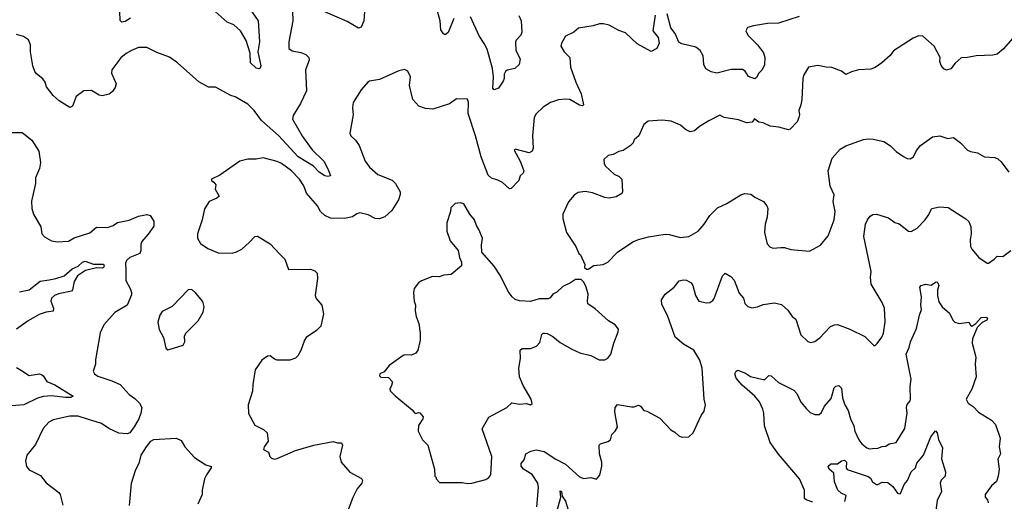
# Model space of a CAD drawing. Extents: x 2133461 to 2293071, y 753526 to 916327.
# Tile 411 of 459: x 2240867 to 2247897, y 888985 to 892424. Entities that reach past the tile are written whole.
import ezdxf

# ---------------------------------------------------------------- set-up
doc = ezdxf.new("R2010")
doc.units = 0

msp = doc.modelspace()

# ---------------------------------------------------------------- linework, layer by layer
at = {"layer": '0CON10XD'}
for points in [[(2241658, 892435), (2241619.7, 892410.3), (2241595, 892406.2), (2241585, 892417.5), (2241578.8, 892545)], [(2243333.1, 892546.9), (2243324.3, 892415), (2243305, 892370), (2243285, 892363.8), (2243205, 892411.1), (2243045, 892479.5)], [(2242814.4, 892485.6), (2242817.1, 892415), (2242789.2, 892265), (2242788.3, 892218.3), (2242812.7, 892202.7), (2242875, 892189.2), (2242910, 892175), (2242931.2, 892155), (2242934.2, 892135), (2242908, 892065), (2242914, 891915), (2242870.8, 891825), (2242819.7, 891740.3), (2242814.4, 891715), (2242885, 891590.6), (2242956, 891496), (2243038.9, 891415), (2243069.1, 891355), (2243085, 891310), (2243065.8, 891304.2), (2243045, 891309.2), (2243005, 891334.5), (2242965, 891377.1), (2242855, 891444.7), (2242715, 891597.2), (2242594.3, 891705), (2242542, 891775), (2242495, 891820), (2242405, 891872.9), (2242373.7, 891883.7), (2242265, 891942.5), (2242215, 891943.3), (2242145, 891981.2), (2241993.3, 892115), (2241935.9, 892155.9), (2241845, 892190), (2241775, 892224.4), (2241715, 892226.4), (2241665, 892203.3), (2241626.2, 892183.8), (2241589.4, 892150.6), (2241525, 892066.7), (2241521.9, 892041.9), (2241556.2, 891965), (2241549.5, 891940.5), (2241529.7, 891910.3), (2241506.9, 891893.1), (2241455, 891880), (2241434, 891885), (2241378.8, 891918.8), (2241325, 891917.1), (2241270.8, 891875), (2241245, 891807.5), (2241225, 891796.7), (2241148.8, 891845), (2241105, 891884), (2241057.5, 891945), (2241048.7, 891978.7), (2241033, 892003), (2240987.3, 892037.3), (2240975, 892053.3), (2240960, 892095), (2240943.8, 892195), (2240943.3, 892245), (2240929.7, 892279.7), (2240895, 892304), (2240845, 892318.8)], [(2245405, 892457.5), (2245388, 892345), (2245425, 892296.7), (2245432.5, 892257.5), (2245415, 892217.5), (2245375, 892197.5), (2245275, 892251.4), (2245191.3, 892331.3), (2245145, 892347.5), (2245075, 892384.4), (2245035, 892395.6), (2245005.5, 892394.5), (2244960.9, 892379.1), (2244856.1, 892363.9), (2244824.4, 892335.6), (2244765, 892305.8), (2244734.4, 892255.6), (2244730.8, 892235), (2244755, 892193.8), (2244795.7, 892155), (2244799.5, 892085), (2244837.3, 891977.3), (2244875.8, 891895), (2244892.5, 891815), (2244885, 891810), (2244865, 891813.8), (2244795, 891854.4), (2244765, 891857.3), (2244715, 891852.5), (2244656.3, 891833.7), (2244605, 891799.2), (2244555, 891752.5), (2244539.4, 891725), (2244528.9, 891595), (2244534.1, 891505.9), (2244526.7, 891485), (2244505, 891473.8), (2244405, 891500), (2244398.3, 891491.7), (2244441.2, 891415), (2244467.5, 891345), (2244462.5, 891327.5), (2244440.7, 891309.3), (2244430.8, 891275), (2244375, 891218.8), (2244365, 891216), (2244315, 891262), (2244280.7, 891279.3), (2244235, 891293.1), (2244211.9, 891315), (2244160.8, 891445), (2244121.5, 891595), (2244069.4, 891755), (2244070.8, 891835), (2244065, 891856.7), (2243985, 891859.2), (2243935, 891823.3), (2243815.8, 891785.8), (2243765, 891790.8), (2243717.3, 891807.3), (2243674.2, 891855), (2243651.1, 891955), (2243657.1, 892015), (2243637.5, 892057.5), (2243615, 892068), (2243575, 892059.2), (2243435, 891997.5), (2243365, 891985.8), (2243351.7, 891978.3), (2243305, 891923.3), (2243247.7, 891832.3), (2243243.8, 891795), (2243248, 891745), (2243224, 891615), (2243231.2, 891595), (2243264.3, 891564.3), (2243290, 891525), (2243334.2, 891415), (2243365, 891370), (2243425, 891319.2), (2243527.3, 891277.3), (2243550, 891255), (2243583.8, 891195), (2243583.8, 891175), (2243571.7, 891138.3), (2243525, 891062.5), (2243475, 891015.8), (2243435, 891001.4), (2243405, 891005.5), (2243355, 891031.4), (2243295, 891044), (2243275, 891038), (2243243.2, 891016.8), (2243186.4, 891003.6), (2243085, 891006.9), (2243045, 891027.1), (2243014.6, 891054.6), (2242992.5, 891095), (2242914.4, 891185), (2242895, 891238.8), (2242865, 891285.7), (2242807.3, 891345), (2242735, 891398.2), (2242705, 891411.8), (2242605, 891438.9), (2242555, 891427.5), (2242495, 891429.2), (2242437.5, 891415), (2242296.7, 891315), (2242237.5, 891285), (2242237.5, 891275), (2242253.9, 891263.9), (2242266.7, 891245), (2242263.6, 891213.6), (2242290, 891165), (2242275, 891150), (2242220, 891125), (2242186.1, 891073.9), (2242168.8, 890995), (2242136.7, 890895), (2242136.7, 890865), (2242157.5, 890825), (2242210.5, 890790.5), (2242285, 890758.8), (2242385, 890757.8), (2242415, 890765.6), (2242452, 890785), (2242508.8, 890835), (2242545, 890876.2), (2242565, 890878.8), (2242655, 890823.8), (2242721.8, 890751.8), (2242759.2, 890715), (2242785, 890640), (2242943, 890643), (2242975, 890630), (2242990, 890615), (2242993, 890577), (2242976.7, 890455), (2242984.2, 890434.2), (2243023.3, 890385), (2243036, 890325), (2243018, 890235), (2242985.8, 890204.2), (2242913.3, 890155), (2242900, 890135), (2242875, 890062.5), (2242853.3, 890025), (2242835, 890006.7), (2242795, 889993.8), (2242705, 889993.8), (2242685, 890000), (2242655, 890023.3), (2242635, 890021.2), (2242595, 889993.3), (2242548.8, 889925), (2242531.2, 889818.8), (2242529.2, 889770.8), (2242498.8, 889675), (2242501.7, 889611.7), (2242545, 889530), (2242607, 889497), (2242633.3, 889475), (2242640, 889415), (2242611.2, 889375), (2242606.7, 889355), (2242642.5, 889335), (2242652.5, 889305), (2242665, 889292.5), (2242685, 889286.7), (2242705, 889291.2), (2242835, 889348), (2242966.1, 889386.1), (2243105, 889412.5), (2243135, 889402.5), (2243165, 889402.5), (2243172.5, 889385), (2243153.3, 889305), (2243163.3, 889265), (2243225, 889193.3), (2243307.3, 889147.3), (2243313.8, 889135), (2243308.8, 889115), (2243275.8, 889074.2), (2243245, 889012.5), (2243194, 888875)], [(2242510.9, 892500.9), (2242569.5, 892415), (2242579, 892265), (2242566.2, 892195), (2242589.5, 892095), (2242585, 892077.8), (2242575, 892072.4), (2242555, 892077.7), (2242515.3, 892115.3), (2242511.6, 892185), (2242483.8, 892275), (2242443.1, 892345), (2242395, 892387.5), (2242347.6, 892407.6), (2242263.4, 892483.4)], [(2243967, 892433), (2243925, 892332.5), (2243905, 892316.7), (2243892.3, 892322.3), (2243872.7, 892352.7), (2243868.1, 892415), (2243849.2, 892485)], [(2246433, 892447), (2246285, 892398.1), (2246205, 892396.9), (2246105, 892380.8), (2246062.7, 892367.3), (2246051.2, 892345), (2246065, 892313.3), (2246134, 892245), (2246177.9, 892187.9), (2246186, 892155), (2246185, 892102.5), (2246168.8, 892065), (2246145, 892043.3), (2246127.9, 892012.1), (2246115, 892002), (2246069.4, 892019.4), (2246045.5, 892055.5), (2246028.7, 892068.7), (2245947.6, 892067.6), (2245845, 892042), (2245805, 892051.2), (2245765, 892073.8), (2245750.8, 892105), (2245745.8, 892165), (2245725, 892203.3), (2245695, 892226.9), (2245595, 892252), (2245573, 892263), (2245545.7, 892325), (2245517, 892367), (2245490, 892465)], [(2244430.8, 892455), (2244447.5, 892415), (2244452, 892335), (2244445, 892313.3), (2244411.2, 892278.8), (2244405.9, 892264.1), (2244408.6, 892205), (2244439.2, 892145), (2244434, 892105), (2244401.2, 892075), (2244347.4, 892062.6), (2244335.4, 892054.6), (2244325.6, 892035), (2244326.5, 892005), (2244318.6, 891985), (2244285, 891936.2), (2244255, 891923.8), (2244246, 891936), (2244250.9, 892015), (2244243.1, 892075), (2244203.6, 892213.6), (2244183.9, 892255), (2244147.7, 892307.7), (2244085, 892444)], [(2247955, 892290), (2247890.8, 892215), (2247845, 892178.6), (2247815, 892171.9), (2247695, 892166.5), (2247635, 892153.1), (2247589.2, 892150.8), (2247545, 892113.3), (2247515, 892073.3), (2247483.8, 892063.8), (2247465, 892072.5), (2247445, 892097.5), (2247436.2, 892125), (2247438, 892155), (2247395, 892236.2), (2247315, 892306.2), (2247285, 892310), (2247245, 892291.2), (2247105, 892202), (2247081.2, 892168.8), (2247023, 892117), (2246975, 892083.8), (2246945, 892072), (2246855, 892066.7), (2246805, 892052.5), (2246765, 892033.3), (2246735, 892056.7), (2246665, 892082.5), (2246625, 892084.2), (2246565, 892097.5), (2246500, 892085), (2246464.3, 892025.7), (2246458.8, 892005), (2246450.8, 891855), (2246444.3, 891815), (2246429.2, 891775), (2246433.8, 891745), (2246428.8, 891725), (2246417.5, 891695), (2246368.3, 891641.7), (2246355, 891637.5), (2246285.9, 891655.9), (2246224.4, 891664.4), (2246175, 891688.8), (2246143.3, 891693.3), (2246125, 891707.5), (2246113.3, 891716.7), (2246097, 891693), (2246055, 891686.7), (2245998.3, 891708.3), (2245896.1, 891726.1), (2245865, 891743.3), (2245787.3, 891702.7), (2245719.5, 891660.5), (2245685, 891631.2), (2245655, 891623.3), (2245619.5, 891639.5), (2245585, 891670), (2245518.6, 891698.6), (2245455, 891707.1), (2245355, 891700), (2245324.2, 891675.8), (2245288, 891595), (2245255, 891566.7), (2245246, 891545), (2245226.4, 891523.6), (2245175, 891490), (2245145, 891482.5), (2245105, 891462), (2245067.5, 891455), (2245036.7, 891425), (2245040, 891395), (2245048.3, 891378.3), (2245111.2, 891321.2), (2245147.5, 891305), (2245166.7, 891285), (2245170, 891195), (2245165, 891183.3), (2245125, 891158.8), (2245075, 891150), (2245044.3, 891154.3), (2244956.8, 891186.8), (2244905, 891197.1), (2244855, 891190), (2244825, 891171.2), (2244786.1, 891123.9), (2244746, 891035), (2244745.8, 891005), (2244770, 890905), (2244837.5, 890805), (2244860, 890755), (2244870, 890745), (2244902.5, 890675), (2244900, 890655), (2244913, 890643), (2244925, 890642.5)], [(2240785, 891618), (2240885, 891618.8), (2240952.7, 891562.7), (2241004.2, 891484.2), (2241014.3, 891405), (2241008.9, 891361.1), (2240979.2, 891295), (2240979.2, 891255), (2240952.3, 891127.7), (2240953.8, 891075), (2240965.8, 891035), (2241017.1, 890945), (2241025.8, 890895), (2241045, 890874), (2241094.5, 890844.5), (2241137.6, 890837.6), (2241215, 890842.1), (2241255, 890865.5), (2241367, 890903), (2241415, 890942.5), (2241495, 890941.4), (2241533.8, 890955), (2241565, 890975.7), (2241648.3, 890991.7), (2241715, 891022), (2241775, 891034), (2241797.5, 891025), (2241824.2, 890985), (2241825, 890950), (2241785, 890892.9), (2241738.8, 890841.2), (2241730.7, 890819.3), (2241730.8, 890775), (2241724, 890755), (2241653.1, 890726.9), (2241629.2, 890705), (2241622.5, 890685), (2241624.3, 890635), (2241625, 890562.5), (2241655.7, 890505), (2241666, 890475), (2241665, 890460), (2241633.3, 890385), (2241545, 890334), (2241466.7, 890245), (2241440.8, 890189.2), (2241407.5, 889995), (2241407.8, 889965), (2241390.8, 889915), (2241400, 889895), (2241425, 889879.4), (2241525, 889846.2), (2241585, 889818.6), (2241648.8, 889748.8), (2241689.3, 889719.3), (2241722.5, 889685), (2241738.1, 889655), (2241732.2, 889615), (2241717.5, 889575), (2241685, 889516.7), (2241653.3, 889475), (2241633.9, 889466.1), (2241575, 889471.4), (2241502.5, 889505), (2241450.4, 889540.4), (2241352, 889572), (2241285, 889592.7), (2241225, 889592.3), (2241105, 889567.1), (2241075, 889549.2), (2241034.5, 889505.5), (2240979.4, 889390.6), (2240918.6, 889315), (2240908.6, 889275), (2240914.4, 889234.4), (2240935, 889210), (2241015, 889170), (2241055, 889118.1), (2241147.1, 889047.1), (2241155.4, 889035), (2241175, 888958)], [(2244925, 890642.5), (2244965, 890670), (2245033, 890677), (2245065, 890692.5), (2245135.7, 890764.3), (2245245, 890838), (2245285.9, 890854.1), (2245355.7, 890874.3), (2245475, 890892), (2245505, 890890.8), (2245585, 890868.6), (2245645, 890875.6), (2245712, 890915), (2245755, 890963.8), (2245794, 891025), (2245850.2, 891079.8), (2245915, 891111.4), (2246015, 891173.1), (2246045, 891183.3), (2246087.4, 891177.4), (2246115, 891156.2), (2246177.5, 891125), (2246202.5, 891095), (2246207.5, 891075), (2246204, 891015), (2246189.2, 890965), (2246184, 890905), (2246204.3, 890824.3), (2246221.7, 890801.7), (2246243.6, 890793.6), (2246301.9, 890798.1), (2246327.9, 890797.9), (2246372.3, 890782.3), (2246505, 890771.2), (2246583.8, 890815), (2246638.7, 890881.3), (2246682.5, 890995), (2246690, 891055), (2246674.4, 891125), (2246682.4, 891172.4), (2246652.5, 891235), (2246640, 891345), (2246667.1, 891435), (2246725, 891499.2), (2246765, 891524.3), (2246890.7, 891569.3), (2246925, 891574.5), (2246961.7, 891571.7), (2247037.5, 891555), (2247085, 891523.3), (2247125, 891483.3), (2247176.4, 891446.4), (2247203, 891433), (2247225, 891430), (2247247.5, 891445), (2247269.3, 891490.7), (2247297.5, 891525), (2247383.2, 891586.8), (2247435.8, 891595.8), (2247494.6, 891574.6), (2247535, 891582), (2247584.4, 891544.4), (2247635, 891493.3), (2247655, 891482.5), (2247705, 891473.3), (2247755, 891443.8), (2247829.5, 891439.5), (2247850.5, 891430.5), (2247875, 891410), (2247928.8, 891335)], [(2244065, 889112), (2244095, 889114.2), (2244195, 889141.2), (2244217.5, 889155), (2244230, 889175), (2244238.6, 889305), (2244168.1, 889501.9), (2244215.8, 889585), (2244344.1, 889655.9), (2244381.4, 889688.6), (2244435, 889678), (2244485, 889683.3), (2244515, 889673.3), (2244526.4, 889683.6), (2244518.8, 889715), (2244461.7, 889811.7), (2244435.8, 889875), (2244430.8, 889935), (2244442, 890005), (2244441.2, 890065), (2244455, 890075.8), (2244515, 890076.7), (2244556.1, 890093.9), (2244580.7, 890119.3), (2244594.2, 890175.8), (2244605, 890186.2), (2244615, 890186.7), (2244633.9, 890183.9), (2244672.3, 890162.3), (2244725, 890120), (2244805, 890074), (2244865.9, 890045.9), (2244945.8, 890025.8), (2245005, 889996.2), (2245045, 889996), (2245065, 890006.2), (2245088, 890035), (2245108, 890115), (2245140.8, 890195), (2245141.2, 890215), (2245118.8, 890245), (2245071.2, 890275), (2244975, 890360), (2244923.8, 890395), (2244920, 890415), (2244926.7, 890465), (2244912.5, 890515), (2244895, 890550), (2244875, 890570), (2244835, 890570), (2244800, 890545), (2244745, 890520), (2244702.3, 890477.7), (2244672.5, 890465), (2244655, 890437.5), (2244639.3, 890430.7), (2244575, 890430), (2244515, 890412), (2244435, 890417.5), (2244405, 890426.7), (2244384.1, 890444.1), (2244354.3, 890484.3), (2244300, 890595), (2244253.6, 890663.6), (2244167.5, 890765), (2244163.3, 890815), (2244170.8, 890865), (2244145, 890926.2), (2244127.5, 890955), (2244114, 890995), (2244082, 891035), (2244038.3, 891108.3), (2244013, 891117), (2243975, 891112.5), (2243945, 891080), (2243942.5, 891055), (2243916.4, 890973.6), (2243917, 890913), (2243940, 890845), (2243996.7, 890775), (2244007.5, 890725), (2244022.3, 890692.3), (2244022.3, 890667.7), (2243946.4, 890603.6), (2243895, 890600), (2243861.7, 890588.3), (2243815, 890591.4), (2243735, 890558.8), (2243713.3, 890545), (2243683.3, 890505), (2243677.5, 890475), (2243683.3, 890415), (2243693.3, 890385), (2243690, 890345), (2243697.5, 890305), (2243716.2, 890255), (2243726.7, 890185), (2243726, 890135), (2243709.2, 890065), (2243695, 890044), (2243665, 890029.2), (2243615, 890031.2), (2243605, 890026.2), (2243505, 889953.8), (2243469.3, 889910.7), (2243437.5, 889895), (2243435, 889880), (2243445, 889872.5), (2243499.3, 889869.3), (2243527.7, 889837.7), (2243522.5, 889812.5), (2243510, 889785), (2243512.5, 889775), (2243548.3, 889738.3), (2243669.3, 889639.3), (2243685, 889617.5), (2243695, 889612.5), (2243715, 889620), (2243725, 889616.7), (2243747.7, 889587.7), (2243746.2, 889575), (2243714.5, 889525.5), (2243711.4, 889485), (2243743.4, 889423.4), (2243780, 889385), (2243827.5, 889215), (2243830, 889165), (2243840, 889155), (2243840, 889145), (2243865, 889120), (2244025, 889120), (2244065, 889112)], [(2244560, 888945), (2244570, 889085), (2244566.2, 889115), (2244525, 889176.7), (2244464, 889215), (2244447.3, 889237.3), (2244448, 889255), (2244467.6, 889282.4), (2244480, 889325), (2244516.8, 889343.2), (2244555, 889352.5), (2244611.1, 889341.1), (2244695, 889285.5), (2244765, 889250.4), (2244865, 889160.8), (2244895, 889148.8), (2244945, 889154.2), (2244985, 889143.8), (2245009.1, 889170.9), (2245024.3, 889235), (2245022.9, 889265), (2245005.6, 889325), (2245003.3, 889385), (2245014, 889396), (2245065, 889411.2), (2245085, 889423.3), (2245095, 889462.5), (2245117.5, 889485), (2245136.2, 889515), (2245116.2, 889625), (2245118.8, 889655), (2245135, 889676.7), (2245235, 889660), (2245255, 889660), (2245285, 889672.5), (2245300, 889665), (2245323, 889633), (2245345, 889628.8), (2245438.2, 889578.2), (2245515.8, 889495.8), (2245545, 889478.8), (2245572.4, 889452.4), (2245595, 889442.5), (2245645, 889446.2), (2245676.2, 889475), (2245731.7, 889598.3), (2245755, 889630), (2245763.3, 889675), (2245753.3, 889715), (2245740, 889935), (2245723.7, 889993.6), (2245679.4, 890065), (2245607.3, 890107.3), (2245547, 890157), (2245492.8, 890312.8), (2245451.2, 890391.2), (2245450, 890425), (2245475, 890463.3), (2245540, 890515), (2245575, 890560), (2245605, 890567.5), (2245626.7, 890565), (2245660.8, 890545), (2245672.5, 890525), (2245691.4, 890455), (2245715, 890414), (2245771.7, 890401.7), (2245795, 890405.8), (2245815, 890418), (2245826.3, 890433.7), (2245884.2, 890595), (2245905, 890613.3), (2245945, 890590), (2245968.8, 890565), (2246005, 890472.5), (2246035.7, 890435.7), (2246045, 890397.5), (2246065, 890376.7), (2246095, 890366.7), (2246133.6, 890373.6), (2246175, 890390), (2246255, 890402), (2246305, 890391.2), (2246351.2, 890351.2), (2246382.5, 890305), (2246408, 890285), (2246443.3, 890175), (2246495, 890126.7), (2246515, 890120), (2246543.6, 890126.4), (2246583.3, 890155), (2246612.1, 890187.9), (2246656.8, 890233.2), (2246684.3, 890245.7), (2246705, 890247.1), (2246795, 890214.3), (2246902.1, 890162.1), (2246965, 890096.7), (2246975, 890097.5), (2246988.8, 890111.2), (2247022.3, 890157.7), (2247034.2, 890185.8), (2247046.6, 890266.6), (2247041.1, 890365), (2247025.7, 890405), (2246946, 890535), (2246942.5, 890585), (2246947.1, 890625), (2246893.5, 890875), (2246906.4, 890965), (2246919.4, 890995), (2246939.8, 891020.2), (2246957.9, 891032.1), (2246985, 891035.7), (2247070.3, 891010.3), (2247115, 890976), (2247146.6, 890966.6), (2247213, 890913), (2247231.7, 890911.7), (2247275, 890936), (2247331.2, 890995), (2247354.4, 891025.6), (2247378.8, 891075), (2247433.2, 891086.8), (2247495, 891082.5), (2247622.6, 891002.6), (2247642.6, 890982.6), (2247657.1, 890945), (2247659.4, 890895), (2247652.2, 890852.2), (2247656, 890805), (2247664.2, 890785), (2247715, 890726.2), (2247775, 890686.2), (2247785, 890686.2), (2247825, 890713.3), (2247845, 890736.2), (2247885.9, 890734.1), (2247943, 890777)], [(2240865, 890482), (2240935, 890495.4), (2241012.1, 890557.9), (2241077.6, 890567.6), (2241124.8, 890575.2), (2241185.6, 890595), (2241240.5, 890645), (2241285, 890665.4), (2241315, 890691.8), (2241335, 890699.6), (2241395, 890677.5), (2241465, 890678), (2241470, 890665), (2241465.7, 890655), (2241455, 890650), (2241415, 890652.3), (2241337.8, 890632.2), (2241279.1, 890595), (2241255.3, 890555), (2241244.3, 890495), (2241236.2, 890485), (2241142.9, 890467.1), (2241114.3, 890455), (2241094.4, 890435), (2241088.9, 890415), (2241107.1, 890365), (2241105, 890342.5), (2241055, 890336.8), (2241005, 890319.3), (2240926.9, 890275), (2240845, 890214.4)], [(2241925, 890067.5), (2241935, 890070), (2242035, 890100), (2242045.6, 890125), (2242044.2, 890165), (2242054, 890185), (2242141.2, 890275), (2242178, 890335), (2242184, 890375), (2242175, 890412.5), (2242125, 890472.5), (2242095, 890497.5), (2242070, 890495), (2241955, 890376.2), (2241885, 890340), (2241867.5, 890315), (2241854.3, 890265), (2241863, 890213), (2241894, 890155), (2241909.3, 890079.3), (2241925, 890067.5)], [(2246529.7, 888979.7), (2246482.5, 888995), (2246470, 889005), (2246469.2, 889065), (2246435.6, 889145), (2246285, 889322.9), (2246224.4, 889405), (2246184.5, 889524.5), (2246180, 889615), (2246173.2, 889643.2), (2246150, 889695), (2246115.3, 889735.3), (2246025, 889814.3), (2245983.3, 889865), (2245972.5, 889895), (2245982.5, 889915), (2245995, 889922.5), (2246049.1, 889899.1), (2246085, 889875.8), (2246175, 889853.8), (2246186.1, 889853.9), (2246215, 889883.8), (2246231.2, 889881.2), (2246284.6, 889834.6), (2246395, 889778.6), (2246415, 889754), (2246445, 889694.2), (2246483.5, 889645), (2246510.5, 889620.5), (2246545, 889604.4), (2246574.3, 889605.7), (2246591.7, 889618.3), (2246614.2, 889665), (2246661.2, 889718.8), (2246682.9, 889795), (2246695, 889807.5), (2246715, 889813.3), (2246733.9, 889793.9), (2246740.8, 889725), (2246759.2, 889675), (2246783.2, 889633.2), (2246799.2, 889575), (2246822.5, 889525), (2246829.2, 889485), (2246857.5, 889425), (2246879.2, 889395), (2246915, 889366), (2246935, 889360), (2246956.7, 889363.3), (2246995, 889364.4), (2247025, 889377.5), (2247052, 889378), (2247075, 889396), (2247125, 889404), (2247185.6, 889505), (2247203.8, 889615), (2247198.8, 889655), (2247204.1, 889675.9), (2247225, 889703.3), (2247227.1, 889715), (2247223.6, 889805), (2247232.4, 889857.6), (2247195.6, 890035), (2247217, 890083), (2247226, 890125), (2247270.9, 890219.1), (2247291.4, 890315), (2247305.9, 890354.1), (2247300.8, 890385), (2247306.2, 890445), (2247293.3, 890515), (2247302.5, 890525), (2247335, 890536.2), (2247375, 890528.8), (2247405, 890548.8), (2247415, 890551.2), (2247423.3, 890545), (2247429.2, 890525), (2247420, 890495), (2247419.2, 890455), (2247429.7, 890409.7), (2247454.3, 890374.3), (2247505, 890328.8), (2247529.1, 890279.1), (2247544.4, 890264.4), (2247575, 890254), (2247643.6, 890263.6), (2247655, 890242.5), (2247665, 890236.7), (2247693.3, 890255), (2247731.7, 890298.3), (2247765, 890301.2), (2247776.7, 890295), (2247771.7, 890278.3), (2247738.1, 890261.9), (2247704.2, 890225.8), (2247668.6, 890145), (2247666.7, 890115), (2247693.1, 890015), (2247689.4, 889965), (2247695.7, 889874.3), (2247664.2, 889785), (2247623.8, 889715), (2247638.8, 889685), (2247675, 889661.2), (2247711.9, 889621.9), (2247805, 889565.8), (2247834.5, 889534.5), (2247868.1, 889435), (2247859.4, 889375), (2247868.8, 889325), (2247851.4, 889285), (2247860, 889215), (2247854.2, 889165), (2247842.3, 889127.7), (2247805, 889096.7), (2247759.2, 889035), (2247760, 889015), (2247776.7, 888995), (2247781.2, 888975)], [(2240845, 889940), (2240878.6, 889918.6), (2240935, 889884.4), (2241005, 889895.6), (2241021.7, 889891.7), (2241035, 889881.2), (2241060.8, 889840.7), (2241117.1, 889817.1), (2241248.8, 889735), (2241232.8, 889727.2), (2241195, 889725.3), (2241095, 889738.1), (2241036, 889734), (2240995, 889721.8), (2240895.4, 889674.6), (2240782.5, 889665)], [(2241650.5, 888955), (2241664.3, 889115.7), (2241694.2, 889205), (2241722, 889265), (2241734, 889315), (2241771.2, 889375), (2241804.3, 889415.7), (2241824.4, 889425.6), (2241985, 889435.4), (2242019.7, 889419.7), (2242046.2, 889375), (2242115, 889297.5), (2242195, 889246.7), (2242233.3, 889233.3), (2242233.8, 889225), (2242200, 889175), (2242187.5, 889145), (2242169.2, 889065), (2242170.6, 889035), (2242139.1, 888965)], [(2246757.1, 888985), (2246767.1, 889027.1), (2246732.3, 889042.3), (2246709.3, 889065), (2246685.4, 889125), (2246680.3, 889185), (2246645.8, 889215.8), (2246638.8, 889235), (2246657.6, 889252.4), (2246705, 889252.5), (2246735, 889274.5), (2246755, 889278.7), (2246769.4, 889265), (2246767, 889225), (2246775, 889212.6), (2246925, 889162.3), (2246940.4, 889150.4), (2246955.9, 889125), (2246985, 889106.3), (2246995, 889104.7), (2247025, 889121.7), (2247065, 889119.5), (2247100, 889090), (2247135, 889043.7), (2247145, 889038.5), (2247155, 889041.4), (2247182.5, 889105), (2247205.8, 889135), (2247232.5, 889195), (2247263.8, 889225), (2247273.4, 889256.6), (2247320, 889315), (2247372, 889445), (2247405, 889487.5), (2247417.5, 889475), (2247425.9, 889425.9), (2247456.6, 889366.6), (2247448.3, 889288.3), (2247478, 889195), (2247473.8, 889165), (2247445, 889136), (2247438.1, 889115), (2247447.5, 889055), (2247417.8, 888992.2), (2247405, 888902.5)], [(2244681.1, 888835), (2244731.2, 889015), (2244725, 889060), (2244735.6, 889055), (2244741.2, 889021.2), (2244765, 888986), (2244783.6, 888923.6)]]:
    msp.add_lwpolyline(points, dxfattribs=at)

doc.saveas('drawing.dxf')
